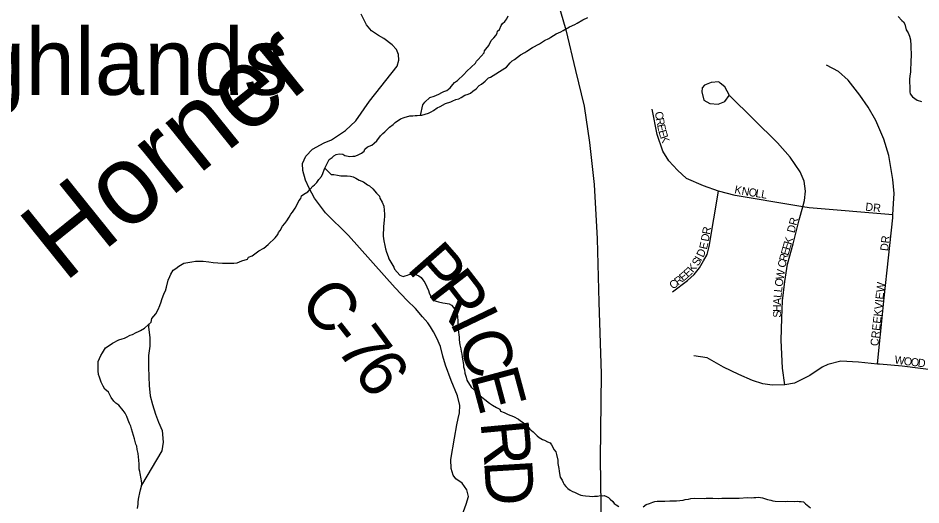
# Model space of a CAD drawing. Extents: x 1310247 to 1664935, y 235267 to 584339.
# Drawn here: x 1465327 to 1470967, y 442230 to 445272 of the extents above; entities that cross this region are included whole.
import ezdxf

# ---------------------------------------------------------------- set-up
doc = ezdxf.new("R2010")
doc.units = 0
for name, color, linetype in [('GM_X_County_Road', 7, 'Continuous'), ('GM_X_County_Road_Text', 7, 'Continuous'), ('GM_X_Interstate_Route', 7, 'Continuous'), ('GM_X_Minor_Lake', 7, 'Continuous'), ('GM_X_Minor_River', 7, 'Continuous'), ('GM_X_Minor_River_Text', 7, 'Continuous'), ('GM_X_Township_Subdivision', 7, 'Continuous'), ('GM_X_Township_Subdivision_Text', 7, 'Continuous'), ('GM_X_Unincorporated_Text', 7, 'Continuous')]:
    doc.layers.add(name, color=color, linetype=linetype)

msp = doc.modelspace()

# ---------------------------------------------------------------- linework, layer by layer
at = {"layer": 'GM_X_County_Road'}
msp.add_lwpolyline([(1468100.3, 442164.7), (1468125.4, 442234.2), (1468140.1, 442281.8), (1468129.7, 442324.4), (1468100.9, 442366), (1468061.7, 442392.5), (1468045.5, 442415.6), (1468031.7, 442457.1), (1468030.5, 442513.6), (1468053.6, 442646.3), (1468068.6, 442729.3), (1468076.7, 442768.7), (1468084, 442805.2), (1468086.1, 442850.7), (1468071.5, 442910.7), (1468032.9, 443006.5), (1467997.7, 443102.6), (1467980.5, 443160.1), (1467965.1, 443219.4), (1467943.6, 443270.9), (1467921.3, 443311.2), (1467902.4, 443343), (1467886.1, 443367.9), (1467852.6, 443404.8), (1467810.5, 443456.3), (1467758.2, 443507.8), (1467683.5, 443585.9), (1467390.7, 443912.2), (1467246.5, 444055.5), (1467177.8, 444146.5), (1467146.1, 444209.2), (1467122, 444259), (1467105.7, 444319.1), (1467103.6, 444362.1), (1467124.6, 444409.8), (1467165.6, 444453.1), (1467238.4, 444491.7), (1467284.9, 444510.8), (1467372.7, 444568.9), (1467436.2, 444630.7), (1467522.1, 444752.6), (1467694.6, 444971.5), (1467705.8, 445008.4), (1467704.1, 445044.5), (1467690.3, 445076.2), (1467664.6, 445103.7), (1467612.2, 445143.2), (1467578.8, 445163), (1467535.8, 445192.2), (1467504.1, 445230.5), (1467471.1, 445296.7)], dxfattribs=at)
at = {"layer": 'GM_X_Interstate_Route'}
msp.add_lwpolyline([(1467142.2, 448148.7), (1467365.6, 447807.9), (1467529.3, 447560.9), (1467747.3, 447242.3), (1467908.7, 446983.4), (1468051.3, 446769.1), (1468154.8, 446595.9), (1468267.1, 446370.3), (1468377.2, 446170.2), (1468493.8, 445919.6), (1468592.9, 445664.6), (1468682.2, 445428.8), (1468748.7, 445199.3), (1468809.1, 444943.6), (1468863.4, 444722.2), (1468895.7, 444494.6), (1468925.8, 444230.9), (1468944.1, 443891.6), (1468955.5, 443497), (1468969.8, 443048), (1468963, 442517.1), (1468969.7, 442085.7)], dxfattribs=at)
at = {"layer": 'GM_X_Minor_Lake'}
for points in [[(1465992.1, 443272.7), (1466004.3, 443278.4), (1466026.6, 443289.8), (1466040.8, 443295.5), (1466065.2, 443306.8), (1466079.3, 443312.5), (1466091.6, 443320.2), (1466116, 443333.5), (1466140.6, 443354.9)], [(1466142.7, 443356.9), (1466141.8, 443339.5), (1466150.5, 443275), (1466149.4, 443220.9), (1466142.1, 443162.8), (1466140.7, 443092.6), (1466143.4, 443030.3), (1466146.3, 442976.1), (1466153, 442911.7), (1466165.9, 442857.2), (1466184.7, 442796.7), (1466203.8, 442746.1), (1466226.8, 442695.5), (1466233.3, 442621.1), (1466224.1, 442567.1), (1466097.9, 442352.8)], [(1466099.4, 442362.7), (1466097.8, 442380.7), (1466096.1, 442392.8), (1466088.9, 442425), (1466087.3, 442439.1), (1466083.6, 442453.2), (1466084, 442469.2), (1466082.4, 442485.3), (1466081, 442509.3), (1466076.1, 442551.5), (1466070.7, 442575.7), (1466069.3, 442597.8), (1466063.5, 442609.9), (1466054.3, 442642.2), (1466046.9, 442664.4), (1466035.9, 442704.8), (1466030.3, 442721), (1466022.7, 442739.2), (1466015.2, 442759.4), (1466005.7, 442781.7), (1465996.2, 442802), (1465982.6, 442820.3), (1465955.4, 442853.1), (1465937.7, 442865.6), (1465925.9, 442877.9), (1465908.5, 442900.4), (1465891.3, 442934.9), (1465869.7, 442953.5), (1465858.1, 442971.8), (1465846.7, 442996.1), (1465835.5, 443028.5), (1465829.9, 443044.6), (1465826.5, 443066.8), (1465828, 443126.8), (1465836.4, 443144.6), (1465842.9, 443162.5), (1465853.4, 443180.2), (1465872.2, 443211.8), (1465902.8, 443231), (1465917.1, 443240.6), (1465955.7, 443261.6), (1465977.9, 443267.1), (1465992.1, 443272.7)]]:
    msp.add_lwpolyline(points, dxfattribs=at)
at = {"layer": 'GM_X_Minor_River'}
for points in [[(1467840.1, 444663.7), (1467856, 444730), (1467868.4, 444745.7), (1467899.3, 444774.9), (1467925.6, 444784.2), (1467955.9, 444795.5), (1467974.3, 444807), (1467986.5, 444812.7), (1468004.7, 444820.2), (1468027.2, 444835.6), (1468043.7, 444857.2), (1468054.1, 444869), (1468072.5, 444882.5), (1468111.5, 444919.6), (1468130.1, 444941.1), (1468185.5, 444989.7), (1468189.8, 445001.6), (1468202.1, 445013.3), (1468239.3, 445054.4), (1468241.6, 445066.4), (1468249.9, 445078.2), (1468268.5, 445099.7), (1468283.3, 445131.4), (1468299.8, 445149), (1468312.2, 445162.7), (1468320.6, 445176.5), (1468322.9, 445190.4), (1468335.2, 445200.1), (1468345.9, 445225.9), (1468354.2, 445237.7), (1468368.6, 445251.3), (1468381, 445267), (1468389.5, 445284.8)], [(1468368.1, 444958.3), (1468377.4, 444964.7), (1468400.1, 444992.1), (1468414.5, 445003.8), (1468428.7, 445013.4), (1468465.6, 445042.5), (1468492, 445055.8), (1468504.3, 445065.5), (1468541, 445088.6), (1468583.6, 445111.5), (1468616.3, 445132.7), (1468642.6, 445144), (1468654.9, 445151.7), (1468689.5, 445172.8), (1468717.9, 445186.1), (1468732.1, 445193.7), (1468772.8, 445216.7), (1468805.3, 445231.9), (1468819.5, 445239.5), (1468854.2, 445260.6), (1468886.6, 445275.8)], [(1470826, 445281.1), (1470847.5, 445256.5), (1470859.3, 445248.2), (1470866.9, 445234), (1470876, 445197.7), (1470887.6, 445179.3), (1470895.1, 445159.1), (1470902.5, 445134.9), (1470903.7, 445100.8), (1470905.1, 445078.8), (1470906.5, 445054.7), (1470904.8, 444986.6), (1470902, 444956.6), (1470901.4, 444934.6), (1470899.1, 444922.7), (1470896.4, 444892.7), (1470895.7, 444864.7), (1470897.3, 444848.6), (1470896.9, 444834.6), (1470898.3, 444810.5), (1470900, 444798.5), (1470913.6, 444780.1), (1470943.1, 444759.3), (1470971, 444750.5)], [(1467890.8, 444677), (1467907.1, 444686.6), (1467921.3, 444694.2), (1467945.8, 444711.6), (1467964, 444719.1), (1467996.6, 444738.3), (1468031, 444749.4), (1468043.2, 444755.1), (1468061.4, 444762.6), (1468079.6, 444768.2), (1468095.8, 444775.8), (1468118.2, 444789.2), (1468138.5, 444796.7), (1468152.7, 444802.3), (1468167, 444816), (1468189.4, 444829.4), (1468208, 444850.9), (1468222.3, 444858.6), (1468244.8, 444878), (1468265.4, 444897.5), (1468277.5, 444903.2), (1468368.1, 444958.3)], [(1466140.6, 443354.9), (1466159.1, 443372.5), (1466161.6, 443394.4), (1466186.5, 443423.8), (1466201.2, 443451.5), (1466211.8, 443475.2), (1466220.4, 443499), (1466224.8, 443512.9), (1466239.8, 443552.6), (1466248.3, 443568.4), (1466254.8, 443590.2), (1466264, 443634.1), (1466274.6, 443657.8), (1466281, 443671.7), (1466295.7, 443697.3), (1466312, 443706.9), (1466330.4, 443722.5), (1466362.9, 443739.6), (1466413.3, 443748.3), (1466435.4, 443751.8), (1466483.6, 443752.5), (1466517.6, 443749.6), (1466545.5, 443744.8), (1466575.6, 443742.1), (1466603.6, 443741.3), (1466639.7, 443740.4), (1466675.7, 443739.5), (1466695.9, 443742.9), (1466724.3, 443754.2), (1466760.6, 443765.3), (1466767, 443777.1), (1466789.3, 443786.5), (1466830.1, 443817.5), (1466862.7, 443834.7), (1466889.3, 443856), (1466932.5, 443898.9), (1466949, 443918.5), (1466953.4, 443932.5), (1466963.7, 443944.2), (1466978.4, 443971.8), (1466992.9, 443987.5), (1467005.4, 444005.2), (1467020, 444026.8), (1467030.5, 444046.6), (1467040.8, 444058.3), (1467057.5, 444083.9), (1467068, 444103.7), (1467080.7, 444129.4), (1467093.1, 444145.1), (1467097.6, 444161), (1467111.8, 444170.6), (1467136.3, 444186), (1467150.7, 444201.7), (1467167.3, 444221.2), (1467179.5, 444229), (1467193.9, 444244.6), (1467206.4, 444262.3), (1467223, 444281.9), (1467231.4, 444299.7), (1467242.2, 444329.4), (1467250.8, 444351.2), (1467269.8, 444388.8), (1467288.1, 444400.3), (1467300.5, 444412), (1467314.7, 444419.7), (1467332.8, 444423.2), (1467354.8, 444420.6), (1467368.7, 444412.3), (1467398.6, 444407.5), (1467418.7, 444408.9), (1467430.7, 444408.6), (1467446.9, 444414.2), (1467471.3, 444427.6), (1467489.7, 444441.1), (1467494, 444453), (1467510.4, 444466.6), (1467536.8, 444478), (1467551.1, 444489.6), (1467567.5, 444505.2), (1467590.4, 444536.6), (1467604.8, 444550.3), (1467619.1, 444561.9), (1467647.9, 444589.2), (1467670.4, 444606.6), (1467682.7, 444618.3), (1467715.4, 444641.5), (1467739.7, 444650.9), (1467774, 444660), (1467792.1, 444661.5), (1467808.2, 444663.1), (1467820.2, 444662.8), (1467848.3, 444664.1), (1467890.8, 444677)], [(1467244.2, 444334.6), (1467283.4, 444294.3), (1467299.5, 444293.9), (1467321.4, 444289.3), (1467343.4, 444286.7), (1467383.5, 444285.7), (1467403.5, 444283.2), (1467419.5, 444280.7), (1467437.3, 444272.3), (1467457, 444259.7), (1467484.8, 444249), (1467510.4, 444230.3), (1467522.3, 444224), (1467543.9, 444205.4), (1467565.2, 444176.8), (1467584.8, 444158.2), (1467586.5, 444146.2), (1467601.9, 444121.8), (1467611.3, 444095.5), (1467616.1, 444047.3), (1467615.7, 444033.3), (1467613.1, 444009.3), (1467610.1, 443969.3), (1467608.6, 443909.3), (1467611.8, 443879.1), (1467617.1, 443851), (1467622.6, 443830.8), (1467628.1, 443808.6), (1467639.4, 443782.3), (1467643.1, 443768.2), (1467654.6, 443745.8), (1467673.8, 443715.3), (1467679.5, 443703.1), (1467695.1, 443684.7), (1467712.7, 443666.2), (1467732.5, 443657.7), (1467744.7, 443661.4), (1467758.8, 443665), (1467770.9, 443668.7), (1467787.1, 443672.3), (1467801.1, 443671.9), (1467815, 443667.5), (1467830.9, 443661.1), (1467844.7, 443650.7), (1467856.3, 443636.4), (1467868, 443620.1), (1467881.3, 443591.7), (1467890.7, 443569.4), (1467894.4, 443555.3), (1467904, 443537), (1467917.6, 443520.6), (1467927.2, 443506.4), (1467939.2, 443502.1), (1467953.1, 443499.7), (1467981, 443493), (1467995, 443490.6), (1468019, 443486), (1468034.8, 443477.5), (1468046.5, 443463.2), (1468067.7, 443430.6), (1468071.1, 443408.5), (1468074.3, 443376.3), (1468073.9, 443358.3), (1468077, 443324.2), (1468081.9, 443278), (1468081.5, 443262), (1468086.7, 443229.8), (1468092.1, 443205.6), (1468095.6, 443187.5), (1468099.2, 443171.4), (1468100.8, 443155.3), (1468102.5, 443141.3), (1468109.6, 443107.1), (1468109.3, 443093), (1468114.8, 443072.9), (1468118.3, 443052.8), (1468125.7, 443028.5), (1468131.2, 443008.4), (1468158.2, 442965.6), (1468177.8, 442947), (1468191.4, 442930.7), (1468242.5, 442889.3), (1468272, 442866.5), (1468291.7, 442854), (1468315.4, 442839.3), (1468337.2, 442828.7), (1468340.9, 442814.6), (1468362.8, 442808), (1468388.5, 442795.3), (1468422.3, 442782.4), (1468453.9, 442765.6), (1468465.7, 442755.3), (1468481.5, 442744.8), (1468507, 442724.1), (1468524.6, 442703.6), (1468544.2, 442687.1), (1468569.6, 442660.4), (1468581.4, 442650.1), (1468603.1, 442639.5), (1468615.1, 442635.2), (1468634.9, 442624.7)], [(1468634.9, 442624.7), (1468650.7, 442618.2), (1468658.4, 442606), (1468675.7, 442573.5), (1468685.4, 442561.3), (1468691, 442545.1), (1468698.1, 442508.9), (1468699.6, 442488.8), (1468704.8, 442456.6), (1468706.4, 442440.5), (1468710, 442426.4), (1468713.4, 442402.3), (1468725, 442384), (1468732.7, 442369.8), (1468738.4, 442357.6), (1468748.1, 442345.3), (1468761.8, 442333), (1468775.6, 442322.6), (1468791.4, 442314.2), (1468803.4, 442309.8), (1468827.1, 442297.2), (1468843, 442290.8), (1468854.9, 442288.5), (1468870.9, 442286), (1468897, 442285.4), (1468915, 442282.9), (1468927, 442284.6), (1468947.1, 442284), (1468965.2, 442287.6), (1468977.3, 442287.3), (1468989.3, 442289), (1469003.2, 442282.6), (1469015.1, 442276.3), (1469026.8, 442265.9), (1469042.5, 442251.5), (1469050.2, 442239.3), (1469064.1, 442230.9), (1469079.8, 442220.5)], [(1466073.4, 442207.1), (1466076.1, 442235.1), (1466076.4, 442247.1), (1466078.9, 442265.1), (1466081.2, 442277), (1466087.9, 442304.9), (1466092.4, 442324.8), (1466097, 442346.7), (1466099.4, 442362.7)], [(1469232.2, 442218.5), (1469250.6, 442232), (1469270.8, 442239.5), (1469293.1, 442247), (1469305.2, 442250.6), (1469319.3, 442252.3), (1469335.4, 442253.8), (1469367.4, 442253), (1469397.6, 442254.2), (1469439.7, 442255.1), (1469481.9, 442260), (1469494.1, 442263.7), (1469514.2, 442265.2), (1469530.3, 442268.8), (1469552.4, 442272.2), (1469612.5, 442270.6), (1469626.6, 442272.3), (1469666.7, 442271.2), (1469704.8, 442270.2), (1469722.9, 442271.7), (1469740.9, 442271.3), (1469755, 442272.9), (1469811.1, 442271.4), (1469831.2, 442272.9), (1469883.4, 442275.5), (1469909.5, 442274.9), (1469923.5, 442276.5), (1469935.6, 442276.2), (1469953.6, 442277.7), (1469965.6, 442275.4), (1469977.6, 442273.1), (1469995.5, 442268.6), (1470009.5, 442264.2), (1470029.4, 442259.7), (1470041.3, 442255.4), (1470057.3, 442253), (1470121.4, 442251.3), (1470135.5, 442252.9), (1470177.6, 442251.8), (1470193.7, 442253.4), (1470205.7, 442251.1), (1470219.7, 442250.7), (1470233.7, 442248.4), (1470245.4, 442236), (1470276.8, 442211.2)]]:
    msp.add_lwpolyline(points, dxfattribs=at)
at = {"layer": 'GM_X_Township_Subdivision'}
for points in [[(1470695.1, 443110.1), (1470706.8, 443216.1), (1470721.7, 443358.1), (1470737.4, 443524.2), (1470790.8, 444024.3), (1470791.8, 444042.2), (1470795.8, 444112.5), (1470800, 444176.6), (1470791, 444263.2), (1470766.1, 444412.6), (1470735.6, 444516), (1470685.6, 444632.2), (1470638.4, 444716.1), (1470584.9, 444790.2), (1470512, 444882.9), (1470451.8, 444937.2), (1470377, 444977.8)], [(1469710.9, 444867.3), (1469703.9, 444872.8), (1469656.3, 444870), (1469614.3, 444851.8), (1469601.3, 444835.2), (1469598.1, 444809.9), (1469611.5, 444759.5), (1469647.9, 444737.1), (1469699.7, 444732.9), (1469743, 444749.7), (1469769.5, 444787.4)], [(1470116.4, 442979.6), (1470103.3, 443083.8), (1470093.3, 443258.8), (1470098.1, 443397.2), (1470101.8, 443505.4), (1470116, 443625.4), (1470133.7, 443733.2), (1470168.2, 443860.6), (1470207.5, 444011.8), (1470229.2, 444092.6), (1470239.6, 444131.2), (1470245.7, 444191.2), (1470237.8, 444251.7), (1470213.8, 444310.8), (1470150.9, 444403.2), (1470071.8, 444492.2), (1469771.5, 444787.4), (1469743, 444842), (1469712.6, 444866), (1469710.9, 444867.3)], [(1470791.8, 444042.2), (1470268.1, 444086.1), (1470229.2, 444092.6), (1470178.5, 444101.1), (1469806.1, 444163.8), (1469703.2, 444189.3), (1469609.8, 444222.6), (1469503.2, 444268.4), (1469445.7, 444320.8), (1469391.3, 444379.6), (1469354.2, 444439.4), (1469319.4, 444543.9), (1469289, 444702.8)], [(1469414.7, 443560.7), (1469509.3, 443631.8), (1469550.7, 443670.5), (1469584.2, 443711.5), (1469609.7, 443754.9), (1469631.1, 443794.3), (1469644.8, 443844), (1469703.2, 444189.3)], [(1471257.7, 443045), (1470850.9, 443096.8), (1470709.1, 443109.6), (1470695.1, 443110.1), (1470577.5, 443121.5), (1470466.1, 443128.5), (1470386.5, 443106.4), (1470349.9, 443089.6), (1470272.4, 443038.3), (1470178.2, 442990.9), (1470116.4, 442979.6), (1470038.7, 442977.9), (1469979, 442986.5), (1469914.7, 443006.9), (1469829.2, 443045.4), (1469733.5, 443090.1), (1469632.4, 443148.9), (1469549.1, 443160.7)]]:
    msp.add_lwpolyline(points, dxfattribs=at)

# ---------------------------------------------------------------- texts
at = {"layer": 'GM_X_County_Road_Text'}
for s, rotation, p in [('P', 311.2682, (1467748.1, 443703.4)), ('R', 307.6778, (1467878.5, 443555.1)), ('C', 310.5052, (1467074.1, 443488.4)), ('I', 295.5946, (1468020.3, 443374.3)), ('-', 307.9613, (1467232, 443303.8)), ('7', 306.4754, (1467306.5, 443208.3)), ('C', 289.1471, (1468070.1, 443271.5)), ('6', 305.548, (1467415.6, 443060.7)), ('E', 285.0871, (1468149.3, 443044.1)), ('R', 275.3665, (1468215.2, 442748.7)), ('D', 273.408, (1468238, 442506.1))]:
    msp.add_text(s, height=300, rotation=rotation, dxfattribs=at).set_placement(p)
at = {"layer": 'GM_X_Minor_River_Text'}
msp.add_text('Horner', height=499.97, rotation=38.8184, dxfattribs=at).set_placement((1465613.3, 443613.8))
at = {"layer": 'GM_X_Township_Subdivision_Text'}
for s, rotation, p in [('C', 280.0087, (1469304.3, 444683.5)), ('R', 280.0087, (1469311.2, 444644.5)), ('E', 281.9746, (1469318.5, 444603.7)), ('E', 285.9063, (1469326.7, 444565.6)), ('K', 289.8381, (1469337.5, 444528.2)), ('K', 348.2228, (1469799.1, 444178.3)), ('N', 350.4327, (1469844.2, 444168.9)), ('O', 350.525, (1469887.7, 444161.6)), ('L', 350.5332, (1469931.1, 444154.3)), ('L', 350.5332, (1469965.8, 444148.5)), ('DR', 353.9934, (1470618.4, 444069.1)), ('DR', 75.2542, (1470177.1, 443925.7)), ('D', 79.6717, (1469640.5, 443872.9)), ('R', 79.8893, (1469648.4, 443916.4)), ('E', 76.7222, (1469629.4, 443822.9)), ('E', 73.8402, (1470148, 443818.4)), ('K', 73.881, (1470157.9, 443852.3)), ('DR', 83.9946, (1470762.1, 443814.3)), ('D', 64.78, (1469606.9, 443772.4)), ('E', 73.8557, (1470138.3, 443784.6)), ('S', 58.5051, (1469574.8, 443718)), ('I', 60.3443, (1469594.1, 443749.5)), ('C', 77.9612, (1470119.7, 443708.7)), ('R', 74.485, (1470127.7, 443746.6)), ('E', 42.3073, (1469511.2, 443648.3)), ('K', 50.8801, (1469542.9, 443677.9)), ('W', 80.253, (1470108.4, 443634.3)), ('C', 38.4587, (1469419.2, 443574.3)), ('R', 38.4501, (1469450.2, 443599)), ('E', 39.3854, (1469481.9, 443624.1)), ('O', 82.5931, (1470102.8, 443591.2)), ('L', 83.5663, (1470098.8, 443556.4)), ('CREEKVIEW', 83.8134, (1470700.5, 443220)), ('A', 87.5513, (1470093.3, 443478.4)), ('L', 83.9795, (1470095.2, 443521.5)), ('H', 89.9126, (1470093.3, 443434.9)), ('S', 89.918, (1470093.2, 443399.7)), ('W', 351.0519, (1470799.5, 443114.2)), ('O', 352.9716, (1470857.8, 443105.1)), ('O', 353.3447, (1470901.8, 443099.6)), ('D', 353.3195, (1470945.5, 443094.5))]:
    msp.add_text(s, height=50, rotation=rotation, dxfattribs=at).set_placement(p)
at = {"layer": 'GM_X_Unincorporated_Text'}
msp.add_text('Highlands', height=417, rotation=0, dxfattribs=at).set_placement((1464535.4, 444792.1))

doc.saveas('drawing.dxf')
